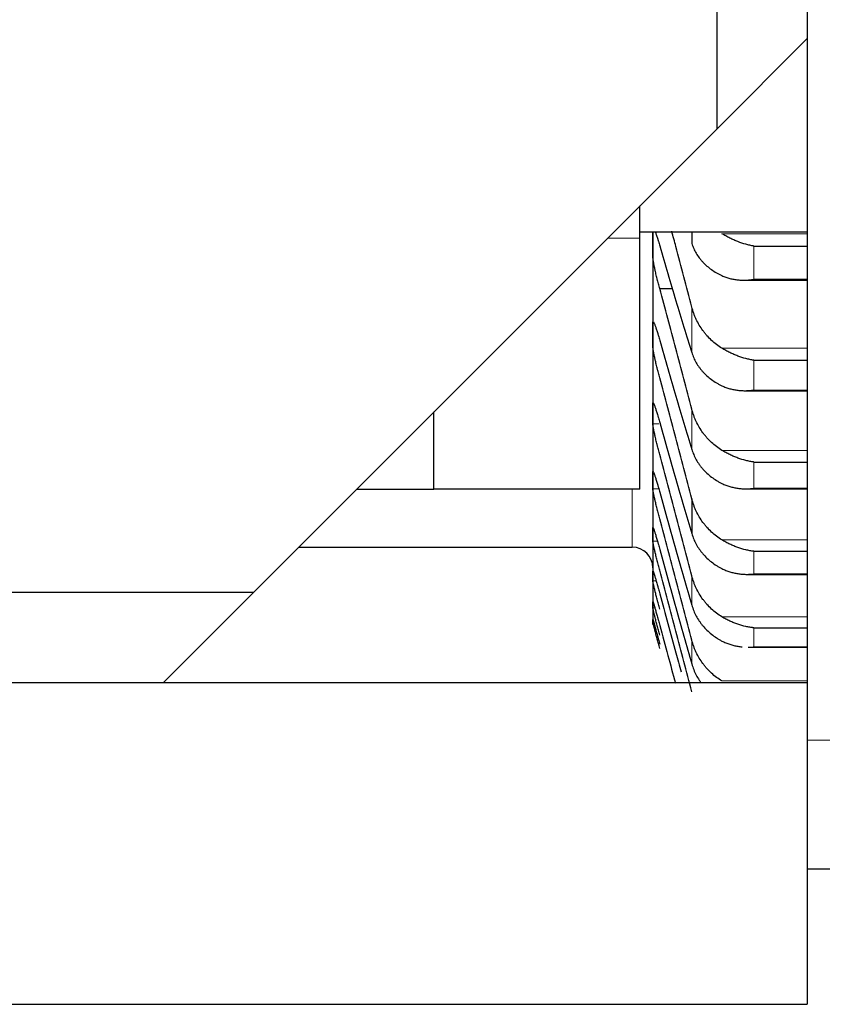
# Model space of a CAD drawing. Header units: inches. Extents: x 0 to 20790, y -12 to 14700.
# Tile 305 of 359: x 13683 to 13745, y 9139 to 9216. Entities that reach past the tile are written whole.
import ezdxf

# ---------------------------------------------------------------- set-up
doc = ezdxf.new("R2010")
doc.units = ezdxf.units.IN
doc.layers.add('1', color=7, linetype='Continuous', true_color=0xffffff)
doc.layers.add('254', color=7, linetype='Continuous', true_color=0xffffff)
doc.styles.add('latin_extended', font='simplex.shx')
doc.dimstyles.get("Standard").update_dxf_attribs({"dimtxt": 0.18, "dimasz": 0.18, "dimexe": 0.18, "dimexo": 0.0625, "dimgap": 0.09, "dimtad": 0, "dimtih": 1, "dimtoh": 1, "dimdec": 4, "dimzin": 0, "dimdsep": 46, "dimtxsty": 'Standard', "dimcen": 0.09, "dimadec": 0, "dimazin": 0, "dimtfac": 1, "dimtdec": 4, "dimtofl": 0, "dimtmove": 0, "dimatfit": 3, "dimfxl": 1, "dimtolj": 1, "dimtzin": 0, "dimarcsym": 0})

# ---------------------------------------------------------------- blocks, each defined once
blk = doc.blocks.new('_U0')
at = {"layer": '254', "color": 3, "linetype": 'Continuous', "lineweight": 13, "transparency": 16777216}
for p, q in [((13783.74, 9754.958), (13783.74, 7971.958)), ((14033.74, 9504.958), (14033.74, 7971.958)), ((13783.74, 8006.958), (12805.734, 8006.958)), ((13661.24, 8006.958), (13538.74, 8006.958)), ((14033.74, 8006.958), (13783.74, 8006.958)), ((14156.24, 8006.958), (14278.74, 8006.958))]:
    blk.add_line(p, q, dxfattribs=at)
at = {"layer": '254', "color": 3, "transparency": 16777216}
for points in [[(13661.24, 7986.541), (13661.24, 8027.374), (13783.74, 8006.958)], [(14156.24, 8027.374), (14156.24, 7986.541), (14033.74, 8006.958)]]:
    blk.add_solid(points, dxfattribs=at)
at = {"layer": 'Defpoints', "color": 0, "transparency": 16777216}
for p in [(13783.74, 9789.958), (14033.74, 9539.958), (13783.74, 8006.958)]:
    blk.add_point(p, dxfattribs=at)
at = {"layer": '254', "color": 2, "lineweight": 13, "transparency": 16777216, "insert": (12866.984, 8190.708), "char_height": 122.5, "attachment_point": 1, "style": 'latin_extended'}
blk.add_mtext('\\A1;250', dxfattribs=at)
blk = doc.blocks.new('_U9')
at = {"layer": '254', "color": 3, "linetype": 'Continuous', "lineweight": 13, "transparency": 16777216}
for p, q in [((13783.74, 10241.58), (13783.74, 8251.958)), ((13623.74, 9754.958), (13623.74, 8251.958)), ((13623.74, 8286.958), (12556.24, 8286.958)), ((13501.24, 8286.958), (13378.74, 8286.958)), ((13783.74, 8286.958), (13623.74, 8286.958)), ((13906.24, 8286.958), (14028.74, 8286.958))]:
    blk.add_line(p, q, dxfattribs=at)
at = {"layer": '254', "color": 3, "transparency": 16777216}
for points in [[(13501.24, 8266.541), (13501.24, 8307.374), (13623.74, 8286.958)], [(13906.24, 8307.374), (13906.24, 8266.541), (13783.74, 8286.958)]]:
    blk.add_solid(points, dxfattribs=at)
at = {"layer": 'Defpoints', "color": 0, "transparency": 16777216}
for p in [(13783.74, 10276.58), (13623.74, 9789.958), (13623.74, 8286.958)]:
    blk.add_point(p, dxfattribs=at)
at = {"layer": '254', "color": 2, "lineweight": 13, "transparency": 16777216, "insert": (12617.49, 8674.874), "char_height": 122.5, "attachment_point": 1, "style": 'latin_extended'}
blk.add_mtext('\\A1;\\C2;Flywheel\\P\\C2;90-240', dxfattribs=at)

msp = doc.modelspace()

# ---------------------------------------------------------------- linework, layer by layer
at = {"layer": '1', "color": 2, "linetype": 'Continuous', "lineweight": 25}
for p, q in [((13743.74, 9374.958), (13743.74, 9159.958)), ((13736.74, 9207.458), (13736.74, 9374.458)), ((13743.74, 9214.458), (13736.74, 9207.458)), ((13700.74, 9171.458), (13736.74, 9207.458)), ((13730.74, 9198.958), (13730.74, 9201.459)), ((13730.74, 9199.458), (13743.741, 9199.458)), ((13731.74, 9199.458), (13731.74, 9198.588)), ((13734.766, 9199.458), (13734.766, 9198.544)), ((13730.74, 9179.458), (13730.74, 9198.958)), ((13731.74, 9198.588), (13731.74, 9191.479)), ((13739.596, 9198.339), (13743.74, 9198.339)), ((13738.797, 9195.696), (13743.74, 9195.696)), ((13732.277, 9195.041), (13733.274, 9195.041)), ((13731.74, 9191.479), (13731.74, 9185.327)), ((13739.596, 9189.474), (13743.74, 9189.474)), ((13738.886, 9187.112), (13743.74, 9187.112)), ((13714.74, 9179.458), (13714.74, 9185.458)), ((13714.74, 9179.458), (13714.74, 9185.458)), ((13731.74, 9185.327), (13731.74, 9180.144)), ((13739.596, 9181.57), (13743.74, 9181.57)), ((13731.74, 9180.144), (13731.74, 9175.938)), ((13708.74, 9179.458), (13714.74, 9179.458)), ((13730.74, 9179.458), (13714.74, 9179.458)), ((13738.974, 9179.492), (13743.74, 9179.492)), ((13734.766, 9178.713), (13734.766, 9176.012)), ((13731.74, 9175.938), (13731.74, 9172.715)), ((13704.239, 9174.958), (13730.14, 9174.958)), ((13739.596, 9174.641), (13743.74, 9174.641)), ((13731.74, 9172.715), (13731.74, 9170.48)), ((13739.063, 9172.848), (13743.74, 9172.848)), ((13483.74, 9171.458), (13700.74, 9171.458)), ((13700.74, 9171.458), (13693.74, 9164.458)), ((13731.74, 9170.48), (13731.74, 9169.238)), ((13731.74, 9168.958), (13731.74, 9169.238)), ((13739.596, 9168.697), (13743.74, 9168.697)), ((13739.151, 9167.19), (13743.74, 9167.19)), ((13473.74, 9164.458), (13743.74, 9164.458)), ((13743.74, 9164.458), (13743.74, 9139.458)), ((13768.74, 9149.958), (13743.74, 9149.958)), ((13473.74, 9139.458), (13743.74, 9139.458))]:
    msp.add_line(p, q, dxfattribs=at)
at = {"layer": '1', "color": 110, "linetype": 'Continuous', "lineweight": 13}
for p, q in [((13737.108, 9199.302), (13743.74, 9199.302)), ((13730.74, 9198.958), (13728.24, 9198.958)), ((13739.596, 9198.339), (13739.596, 9195.761)), ((13739.596, 9195.761), (13743.74, 9195.761)), ((13734.766, 9193.606), (13734.766, 9190.069)), ((13737.108, 9190.41), (13743.74, 9190.41)), ((13739.596, 9189.474), (13739.596, 9187.164)), ((13739.596, 9187.164), (13743.74, 9187.164)), ((13731.742, 9186.111), (13731.787, 9186.111)), ((13734.766, 9185.676), (13734.766, 9182.554)), ((13731.742, 9184.544), (13732.197, 9184.544)), ((13737.108, 9182.479), (13743.74, 9182.479)), ((13739.596, 9181.57), (13739.596, 9179.532)), ((13731.742, 9180.794), (13731.77, 9180.794)), ((13730.14, 9174.958), (13730.14, 9179.502)), ((13731.742, 9179.495), (13732.202, 9179.495)), ((13739.596, 9179.532), (13743.74, 9179.532)), ((13731.742, 9176.452), (13731.765, 9176.452)), ((13731.742, 9175.424), (13732.1, 9175.424)), ((13737.108, 9175.521), (13743.74, 9175.521)), ((13739.596, 9174.641), (13739.596, 9172.877)), ((13731.742, 9172.337), (13731.999, 9172.337)), ((13734.766, 9172.73), (13734.766, 9170.454)), ((13739.596, 9172.877), (13743.74, 9172.877)), ((13731.742, 9170.24), (13731.9, 9170.24)), ((13737.108, 9169.546), (13743.74, 9169.546)), ((13739.596, 9168.697), (13739.596, 9167.211)), ((13734.766, 9167.734), (13734.766, 9165.887)), ((13739.596, 9167.211), (13743.74, 9167.211)), ((13737.108, 9164.566), (13743.74, 9164.566)), ((13768.74, 9159.958), (13743.74, 9159.958))]:
    msp.add_line(p, q, dxfattribs=at)
at = {"layer": '1', "color": 2, "linetype": 'Continuous', "lineweight": 25}
msp.add_arc((13730.14, 9173.358), 1.6, 0, 90, dxfattribs=at)
for points in [[(13731.74, 9198.588), (13731.74, 9198.878), (13731.74, 9199.168), (13731.742, 9199.458)], [(13731.742, 9197.54), (13731.741, 9197.889), (13731.74, 9198.239), (13731.74, 9198.588)], [(13732.277, 9198.36), (13732.488, 9197.631), (13732.908, 9196.194), (13733.533, 9194.093), (13734.153, 9192.048), (13734.562, 9190.722), (13734.766, 9190.069)], [(13734.766, 9185.676), (13734.562, 9186.467), (13734.153, 9188.044), (13733.533, 9190.393), (13732.908, 9192.727), (13732.488, 9194.271), (13732.277, 9195.041)], [(13731.74, 9191.479), (13731.74, 9191.784), (13731.741, 9192.09), (13731.742, 9192.396)], [(13731.742, 9190.562), (13731.741, 9190.867), (13731.74, 9191.173), (13731.74, 9191.479)], [(13732.277, 9191.019), (13732.488, 9190.279), (13732.908, 9188.817), (13733.533, 9186.675), (13734.153, 9184.584), (13734.562, 9183.225), (13734.766, 9182.554)], [(13734.766, 9178.713), (13734.562, 9179.504), (13734.153, 9181.083), (13733.533, 9183.44), (13732.908, 9185.785), (13732.488, 9187.341), (13732.277, 9188.117)], [(13731.74, 9185.327), (13731.74, 9185.589), (13731.741, 9185.85), (13731.742, 9186.111)], [(13731.742, 9184.544), (13731.741, 9184.805), (13731.74, 9185.066), (13731.74, 9185.327)], [(13732.277, 9184.637), (13732.488, 9183.887), (13732.908, 9182.402), (13733.533, 9180.222), (13734.153, 9178.09), (13734.562, 9176.699), (13734.766, 9176.012)], [(13734.766, 9172.73), (13734.562, 9173.519), (13734.153, 9175.097), (13733.533, 9177.457), (13732.908, 9179.811), (13732.488, 9181.376), (13732.277, 9182.157)], [(13731.74, 9180.144), (13731.74, 9180.361), (13731.741, 9180.577), (13731.742, 9180.794)], [(13731.742, 9179.495), (13731.741, 9179.712), (13731.74, 9179.928), (13731.74, 9180.144)], [(13732.277, 9179.225), (13732.488, 9178.465), (13732.908, 9176.961), (13733.533, 9174.746), (13734.153, 9172.575), (13734.562, 9171.156), (13734.766, 9170.454)], [(13734.766, 9167.734), (13734.562, 9168.522), (13734.153, 9170.096), (13733.533, 9172.456), (13732.908, 9174.814), (13732.488, 9176.385), (13732.277, 9177.17)], [(13731.74, 9175.938), (13731.74, 9176.109), (13731.741, 9176.281), (13731.742, 9176.452)], [(13731.742, 9175.424), (13731.741, 9175.595), (13731.74, 9175.767), (13731.74, 9175.938)], [(13732.277, 9174.791), (13732.488, 9174.023), (13732.908, 9172.501), (13733.533, 9170.256), (13734.153, 9168.049), (13734.562, 9166.604), (13734.766, 9165.887)], [(13731.74, 9172.715), (13731.74, 9172.841), (13731.741, 9172.967), (13731.742, 9173.092)], [(13734.766, 9163.735), (13734.562, 9164.519), (13734.153, 9166.088), (13733.533, 9168.443), (13732.908, 9170.802), (13732.488, 9172.377), (13732.277, 9173.165)], [(13731.742, 9172.337), (13731.741, 9172.463), (13731.74, 9172.589), (13731.74, 9172.715)], [(13731.74, 9170.48), (13731.74, 9170.56), (13731.741, 9170.64), (13731.742, 9170.721)], [(13731.742, 9170.24), (13731.741, 9170.32), (13731.74, 9170.4), (13731.74, 9170.48)], [(13731.74, 9169.238), (13731.74, 9169.272), (13731.741, 9169.306), (13731.742, 9169.341)], [(13731.742, 9169.134), (13731.741, 9169.169), (13731.74, 9169.203), (13731.74, 9169.238)]]:
    msp.add_open_spline(points, degree=3, dxfattribs=at)
for points, knots in [([(13731.914, 9199.481), (13731.923, 9199.458), (13731.933, 9199.435), (13731.956, 9199.375), (13731.97, 9199.337), (13732.014, 9199.215), (13732.044, 9199.125), (13732.092, 9198.979), (13732.108, 9198.928), (13732.133, 9198.849), (13732.141, 9198.822), (13732.158, 9198.767), (13732.166, 9198.74), (13732.209, 9198.6), (13732.243, 9198.482), (13732.277, 9198.36)], [0, 0, 0, 0, 0.091823, 0.091823, 0.221563, 0.221563, 0.481042, 0.481042, 0.610781, 0.610781, 0.675651, 0.675651, 0.740521, 0.740521, 1, 1, 1, 1]), ([(13734.766, 9193.606), (13734.562, 9194.396), (13734.153, 9195.969), (13733.633, 9197.93), (13733.318, 9199.103), (13733.211, 9199.502)], [0, 0, 0, 0, 0.397456, 0.794913, 1, 1, 1, 1]), ([(13739.596, 9198.339), (13739.592, 9198.339), (13739.589, 9198.34), (13739.583, 9198.341), (13739.579, 9198.342), (13739.569, 9198.343), (13739.549, 9198.347), (13739.503, 9198.355), (13739.41, 9198.372), (13739.226, 9198.411), (13739.068, 9198.45), (13738.754, 9198.538), (13738.547, 9198.607), (13738.235, 9198.728), (13738.132, 9198.771), (13737.976, 9198.84), (13737.925, 9198.864), (13737.821, 9198.913), (13737.769, 9198.938), (13737.614, 9199.016), (13737.512, 9199.07), (13737.309, 9199.182), (13737.208, 9199.241), (13737.108, 9199.302)], [0, 0, 0, 0, 0.003906, 0.003906, 0.007813, 0.007813, 0.015625, 0.03125, 0.0625, 0.125, 0.25, 0.25, 0.5, 0.5, 0.625, 0.625, 0.6875, 0.6875, 0.75, 0.75, 0.875, 0.875, 1, 1, 1, 1]), ([(13734.766, 9198.544), (13734.809, 9198.411), (13734.859, 9198.282), (13734.973, 9198.029), (13735.102, 9197.782), (13735.26, 9197.547), (13735.389, 9197.376), (13735.434, 9197.319), (13735.505, 9197.236), (13735.529, 9197.208), (13735.577, 9197.153), (13735.602, 9197.126), (13735.726, 9196.993), (13735.938, 9196.789), (13736.173, 9196.603), (13736.42, 9196.427), (13736.55, 9196.344), (13736.719, 9196.245), (13736.754, 9196.226), (13736.823, 9196.188), (13736.928, 9196.132), (13737.035, 9196.079), (13737.108, 9196.045)], [0, 0, 0, 0, 0.125, 0.125, 0.25, 0.375, 0.375, 0.4375, 0.4375, 0.46875, 0.46875, 0.5, 0.5, 0.625, 0.75, 0.75, 0.875, 0.875, 0.90625, 0.90625, 0.9375, 1, 1, 1, 1]), ([(13732.277, 9195.041), (13732.243, 9195.164), (13732.209, 9195.289), (13732.159, 9195.479), (13732.142, 9195.543), (13732.117, 9195.64), (13732.109, 9195.672), (13732.093, 9195.736), (13732.084, 9195.769), (13732.044, 9195.929), (13732.014, 9196.056), (13731.971, 9196.241), (13731.957, 9196.303), (13731.936, 9196.394), (13731.929, 9196.424), (13731.916, 9196.484), (13731.91, 9196.513), (13731.879, 9196.658), (13731.856, 9196.767), (13731.832, 9196.896), (13731.827, 9196.921), (13731.817, 9196.971), (13731.813, 9196.995), (13731.8, 9197.067), (13731.792, 9197.112), (13731.772, 9197.24), (13731.761, 9197.315), (13731.752, 9197.397), (13731.75, 9197.412), (13731.748, 9197.442), (13731.746, 9197.456), (13731.744, 9197.496), (13731.743, 9197.519), (13731.742, 9197.54)], [0, 0, 0, 0, 0.125, 0.125, 0.1875, 0.1875, 0.21875, 0.21875, 0.25, 0.25, 0.375, 0.375, 0.4375, 0.4375, 0.46875, 0.46875, 0.5, 0.5, 0.625, 0.625, 0.65625, 0.65625, 0.6875, 0.6875, 0.75, 0.75, 0.875, 0.875, 0.90625, 0.90625, 0.9375, 0.9375, 1, 1, 1, 1]), ([(13737.108, 9196.045), (13737.208, 9195.999), (13737.308, 9195.958), (13737.51, 9195.887), (13737.611, 9195.856), (13737.815, 9195.802), (13737.917, 9195.78), (13738.124, 9195.743), (13738.228, 9195.729), (13738.438, 9195.708), (13738.543, 9195.701), (13738.752, 9195.694), (13738.857, 9195.695), (13739.068, 9195.702), (13739.173, 9195.71), (13739.331, 9195.725), (13739.41, 9195.734), (13739.503, 9195.747), (13739.549, 9195.754), (13739.569, 9195.757), (13739.583, 9195.759), (13739.589, 9195.76), (13739.596, 9195.761)], [0, 0, 0, 0, 0.125, 0.125, 0.25, 0.25, 0.375, 0.375, 0.5, 0.5, 0.625, 0.625, 0.75, 0.75, 0.875, 0.875, 0.9375, 0.96875, 0.984375, 0.992188, 0.992188, 1, 1, 1, 1]), ([(13737.108, 9190.41), (13736.963, 9190.499), (13736.823, 9190.595), (13736.554, 9190.798), (13736.296, 9191.015), (13736.06, 9191.256), (13735.919, 9191.414), (13735.891, 9191.447), (13735.836, 9191.511), (13735.809, 9191.544), (13735.729, 9191.644), (13735.677, 9191.711), (13735.528, 9191.917), (13735.435, 9192.058), (13735.263, 9192.347), (13735.184, 9192.496), (13735.076, 9192.725), (13735.042, 9192.802), (13734.993, 9192.92), (13734.977, 9192.959), (13734.946, 9193.038), (13734.931, 9193.078), (13734.859, 9193.279), (13734.809, 9193.441), (13734.766, 9193.606)], [0, 0, 0, 0, 0.125, 0.125, 0.25, 0.375, 0.375, 0.40625, 0.40625, 0.4375, 0.4375, 0.5, 0.5, 0.625, 0.625, 0.75, 0.75, 0.8125, 0.8125, 0.84375, 0.84375, 0.875, 0.875, 1, 1, 1, 1]), ([(13731.742, 9192.396), (13731.743, 9192.414), (13731.745, 9192.443), (13731.753, 9192.467), (13731.762, 9192.469), (13731.77, 9192.467), (13731.772, 9192.465), (13731.779, 9192.46), (13731.782, 9192.457), (13731.799, 9192.436), (13731.816, 9192.407), (13731.841, 9192.355), (13731.846, 9192.343), (13731.854, 9192.325), (13731.857, 9192.319), (13731.862, 9192.307), (13731.876, 9192.274), (13731.903, 9192.208), (13731.929, 9192.138), (13731.956, 9192.063), (13731.97, 9192.023), (13732.014, 9191.895), (13732.044, 9191.802), (13732.092, 9191.651), (13732.108, 9191.599), (13732.133, 9191.517), (13732.141, 9191.49), (13732.158, 9191.434), (13732.166, 9191.405), (13732.209, 9191.262), (13732.243, 9191.143), (13732.277, 9191.019)], [0, 0, 0, 0, 0.0625, 0.125, 0.1875, 0.1875, 0.21875, 0.21875, 0.25, 0.25, 0.375, 0.375, 0.40625, 0.40625, 0.421875, 0.421875, 0.4375, 0.5, 0.5625, 0.5625, 0.625, 0.625, 0.75, 0.75, 0.8125, 0.8125, 0.84375, 0.84375, 0.875, 0.875, 1, 1, 1, 1]), ([(13732.277, 9188.117), (13732.243, 9188.242), (13732.209, 9188.368), (13732.159, 9188.559), (13732.142, 9188.622), (13732.117, 9188.719), (13732.109, 9188.751), (13732.093, 9188.815), (13732.084, 9188.848), (13732.044, 9189.008), (13732.014, 9189.133), (13731.971, 9189.316), (13731.957, 9189.377), (13731.936, 9189.466), (13731.929, 9189.496), (13731.916, 9189.555), (13731.91, 9189.583), (13731.879, 9189.725), (13731.856, 9189.832), (13731.832, 9189.956), (13731.827, 9189.98), (13731.817, 9190.028), (13731.813, 9190.052), (13731.8, 9190.121), (13731.792, 9190.164), (13731.772, 9190.286), (13731.761, 9190.357), (13731.752, 9190.432), (13731.75, 9190.447), (13731.748, 9190.474), (13731.746, 9190.487), (13731.744, 9190.523), (13731.743, 9190.544), (13731.742, 9190.562)], [0, 0, 0, 0, 0.125, 0.125, 0.1875, 0.1875, 0.21875, 0.21875, 0.25, 0.25, 0.375, 0.375, 0.4375, 0.4375, 0.46875, 0.46875, 0.5, 0.5, 0.625, 0.625, 0.65625, 0.65625, 0.6875, 0.6875, 0.75, 0.75, 0.875, 0.875, 0.90625, 0.90625, 0.9375, 0.9375, 1, 1, 1, 1]), ([(13734.766, 9190.069), (13734.809, 9189.932), (13734.859, 9189.799), (13734.973, 9189.539), (13735.102, 9189.284), (13735.26, 9189.042), (13735.389, 9188.866), (13735.434, 9188.807), (13735.505, 9188.721), (13735.529, 9188.693), (13735.577, 9188.636), (13735.602, 9188.609), (13735.726, 9188.471), (13735.938, 9188.26), (13736.173, 9188.069), (13736.42, 9187.887), (13736.55, 9187.801), (13736.719, 9187.699), (13736.754, 9187.679), (13736.823, 9187.64), (13736.928, 9187.582), (13737.035, 9187.527), (13737.108, 9187.492)], [0, 0, 0, 0, 0.125, 0.125, 0.25, 0.375, 0.375, 0.4375, 0.4375, 0.46875, 0.46875, 0.5, 0.5, 0.625, 0.75, 0.75, 0.875, 0.875, 0.90625, 0.90625, 0.9375, 1, 1, 1, 1]), ([(13739.596, 9189.474), (13739.592, 9189.474), (13739.589, 9189.475), (13739.583, 9189.476), (13739.579, 9189.476), (13739.569, 9189.478), (13739.549, 9189.481), (13739.503, 9189.488), (13739.41, 9189.504), (13739.331, 9189.519), (13739.173, 9189.552), (13739.068, 9189.576), (13738.754, 9189.659), (13738.547, 9189.726), (13738.235, 9189.844), (13738.132, 9189.886), (13737.976, 9189.953), (13737.925, 9189.977), (13737.821, 9190.025), (13737.769, 9190.05), (13737.614, 9190.126), (13737.512, 9190.179), (13737.309, 9190.291), (13737.208, 9190.349), (13737.108, 9190.41)], [0, 0, 0, 0, 0.003906, 0.003906, 0.007813, 0.007813, 0.015625, 0.03125, 0.0625, 0.125, 0.125, 0.25, 0.25, 0.5, 0.5, 0.625, 0.625, 0.6875, 0.6875, 0.75, 0.75, 0.875, 0.875, 1, 1, 1, 1]), ([(13737.108, 9187.492), (13737.208, 9187.445), (13737.308, 9187.402), (13737.51, 9187.327), (13737.611, 9187.295), (13737.815, 9187.237), (13737.917, 9187.213), (13738.124, 9187.173), (13738.228, 9187.156), (13738.438, 9187.131), (13738.543, 9187.122), (13738.752, 9187.112), (13738.857, 9187.111), (13739.068, 9187.114), (13739.173, 9187.12), (13739.331, 9187.133), (13739.41, 9187.14), (13739.503, 9187.151), (13739.549, 9187.157), (13739.569, 9187.16), (13739.583, 9187.162), (13739.589, 9187.163), (13739.596, 9187.164)], [0, 0, 0, 0, 0.125, 0.125, 0.25, 0.25, 0.375, 0.375, 0.5, 0.5, 0.625, 0.625, 0.75, 0.75, 0.875, 0.875, 0.9375, 0.96875, 0.984375, 0.992187, 0.992187, 1, 1, 1, 1]), ([(13731.742, 9186.111), (13731.743, 9186.127), (13731.745, 9186.15), (13731.753, 9186.166), (13731.762, 9186.164), (13731.77, 9186.157), (13731.772, 9186.154), (13731.779, 9186.147), (13731.782, 9186.142), (13731.799, 9186.115), (13731.816, 9186.08), (13731.841, 9186.022), (13731.846, 9186.01), (13731.854, 9185.99), (13731.857, 9185.983), (13731.862, 9185.969), (13731.876, 9185.934), (13731.903, 9185.862), (13731.929, 9185.788), (13731.956, 9185.709), (13731.97, 9185.667), (13732.014, 9185.534), (13732.044, 9185.437), (13732.092, 9185.281), (13732.108, 9185.227), (13732.133, 9185.144), (13732.141, 9185.116), (13732.158, 9185.059), (13732.166, 9185.03), (13732.209, 9184.884), (13732.243, 9184.763), (13732.277, 9184.637)], [0, 0, 0, 0, 0.0625, 0.125, 0.1875, 0.1875, 0.21875, 0.21875, 0.25, 0.25, 0.375, 0.375, 0.40625, 0.40625, 0.421875, 0.421875, 0.4375, 0.5, 0.5625, 0.5625, 0.625, 0.625, 0.75, 0.75, 0.8125, 0.8125, 0.84375, 0.84375, 0.875, 0.875, 1, 1, 1, 1]), ([(13737.108, 9182.479), (13736.963, 9182.568), (13736.823, 9182.663), (13736.554, 9182.867), (13736.296, 9183.083), (13736.06, 9183.324), (13735.919, 9183.483), (13735.891, 9183.515), (13735.836, 9183.58), (13735.809, 9183.613), (13735.729, 9183.712), (13735.677, 9183.78), (13735.528, 9183.985), (13735.435, 9184.126), (13735.263, 9184.416), (13735.184, 9184.564), (13735.076, 9184.794), (13735.042, 9184.871), (13734.993, 9184.989), (13734.977, 9185.028), (13734.946, 9185.107), (13734.931, 9185.147), (13734.859, 9185.348), (13734.809, 9185.511), (13734.766, 9185.676)], [0, 0, 0, 0, 0.125, 0.125, 0.25, 0.375, 0.375, 0.40625, 0.40625, 0.4375, 0.4375, 0.5, 0.5, 0.625, 0.625, 0.75, 0.75, 0.8125, 0.8125, 0.84375, 0.84375, 0.875, 0.875, 1, 1, 1, 1]), ([(13732.277, 9182.157), (13732.243, 9182.283), (13732.209, 9182.41), (13732.159, 9182.601), (13732.142, 9182.665), (13732.117, 9182.761), (13732.109, 9182.793), (13732.093, 9182.857), (13732.084, 9182.889), (13732.044, 9183.048), (13732.014, 9183.172), (13731.971, 9183.353), (13731.957, 9183.413), (13731.936, 9183.501), (13731.929, 9183.53), (13731.916, 9183.587), (13731.91, 9183.615), (13731.879, 9183.754), (13731.856, 9183.857), (13731.832, 9183.977), (13731.827, 9184.001), (13731.817, 9184.047), (13731.813, 9184.07), (13731.8, 9184.135), (13731.792, 9184.177), (13731.772, 9184.292), (13731.761, 9184.359), (13731.752, 9184.428), (13731.75, 9184.441), (13731.748, 9184.466), (13731.746, 9184.478), (13731.744, 9184.51), (13731.743, 9184.528), (13731.742, 9184.544)], [0, 0, 0, 0, 0.125, 0.125, 0.1875, 0.1875, 0.21875, 0.21875, 0.25, 0.25, 0.375, 0.375, 0.4375, 0.4375, 0.46875, 0.46875, 0.5, 0.5, 0.625, 0.625, 0.65625, 0.65625, 0.6875, 0.6875, 0.75, 0.75, 0.875, 0.875, 0.90625, 0.90625, 0.9375, 0.9375, 1, 1, 1, 1]), ([(13734.766, 9182.554), (13734.809, 9182.414), (13734.859, 9182.277), (13734.973, 9182.01), (13735.102, 9181.749), (13735.26, 9181.5), (13735.389, 9181.318), (13735.434, 9181.258), (13735.505, 9181.17), (13735.529, 9181.14), (13735.577, 9181.082), (13735.602, 9181.054), (13735.726, 9180.912), (13735.938, 9180.695), (13736.173, 9180.498), (13736.42, 9180.311), (13736.55, 9180.222), (13736.719, 9180.117), (13736.754, 9180.096), (13736.823, 9180.056), (13736.928, 9179.996), (13737.035, 9179.94), (13737.108, 9179.904)], [0, 0, 0, 0, 0.125, 0.125, 0.25, 0.375, 0.375, 0.4375, 0.4375, 0.46875, 0.46875, 0.5, 0.5, 0.625, 0.75, 0.75, 0.875, 0.875, 0.90625, 0.90625, 0.9375, 1, 1, 1, 1]), ([(13739.596, 9181.57), (13739.592, 9181.571), (13739.589, 9181.571), (13739.583, 9181.572), (13739.579, 9181.572), (13739.569, 9181.574), (13739.549, 9181.576), (13739.503, 9181.583), (13739.41, 9181.597), (13739.331, 9181.611), (13739.173, 9181.641), (13739.068, 9181.664), (13738.754, 9181.743), (13738.547, 9181.807), (13738.235, 9181.92), (13738.132, 9181.961), (13737.976, 9182.027), (13737.925, 9182.05), (13737.821, 9182.097), (13737.769, 9182.122), (13737.614, 9182.197), (13737.512, 9182.249), (13737.309, 9182.36), (13737.208, 9182.418), (13737.108, 9182.479)], [0, 0, 0, 0, 0.003906, 0.003906, 0.007812, 0.007812, 0.015625, 0.03125, 0.0625, 0.125, 0.125, 0.25, 0.25, 0.5, 0.5, 0.625, 0.625, 0.6875, 0.6875, 0.75, 0.75, 0.875, 0.875, 1, 1, 1, 1]), ([(13731.742, 9180.794), (13731.743, 9180.806), (13731.745, 9180.825), (13731.753, 9180.833), (13731.762, 9180.825), (13731.77, 9180.815), (13731.772, 9180.81), (13731.779, 9180.8), (13731.782, 9180.794), (13731.799, 9180.76), (13731.816, 9180.721), (13731.841, 9180.657), (13731.846, 9180.643), (13731.854, 9180.622), (13731.857, 9180.614), (13731.862, 9180.599), (13731.876, 9180.561), (13731.903, 9180.484), (13731.929, 9180.406), (13731.956, 9180.323), (13731.97, 9180.279), (13732.014, 9180.14), (13732.044, 9180.04), (13732.092, 9179.88), (13732.108, 9179.824), (13732.133, 9179.739), (13732.141, 9179.71), (13732.158, 9179.652), (13732.166, 9179.623), (13732.209, 9179.474), (13732.243, 9179.351), (13732.277, 9179.225)], [0, 0, 0, 0, 0.0625, 0.125, 0.1875, 0.1875, 0.21875, 0.21875, 0.25, 0.25, 0.375, 0.375, 0.40625, 0.40625, 0.421875, 0.421875, 0.4375, 0.5, 0.5625, 0.5625, 0.625, 0.625, 0.75, 0.75, 0.8125, 0.8125, 0.84375, 0.84375, 0.875, 0.875, 1, 1, 1, 1]), ([(13737.108, 9179.904), (13737.208, 9179.855), (13737.308, 9179.811), (13737.51, 9179.733), (13737.611, 9179.698), (13737.815, 9179.638), (13737.917, 9179.612), (13738.124, 9179.567), (13738.228, 9179.549), (13738.438, 9179.52), (13738.543, 9179.509), (13738.752, 9179.495), (13738.857, 9179.492), (13739.068, 9179.492), (13739.173, 9179.495), (13739.331, 9179.505), (13739.41, 9179.511), (13739.503, 9179.521), (13739.549, 9179.526), (13739.569, 9179.529), (13739.583, 9179.53), (13739.589, 9179.531), (13739.596, 9179.532)], [0, 0, 0, 0, 0.125, 0.125, 0.25, 0.25, 0.375, 0.375, 0.5, 0.5, 0.625, 0.625, 0.75, 0.75, 0.875, 0.875, 0.9375, 0.96875, 0.984375, 0.992188, 0.992188, 1, 1, 1, 1]), ([(13732.277, 9177.17), (13732.243, 9177.297), (13732.209, 9177.425), (13732.159, 9177.616), (13732.142, 9177.679), (13732.117, 9177.775), (13732.109, 9177.807), (13732.093, 9177.871), (13732.084, 9177.903), (13732.044, 9178.061), (13732.014, 9178.183), (13731.971, 9178.362), (13731.957, 9178.42), (13731.936, 9178.506), (13731.929, 9178.535), (13731.916, 9178.591), (13731.91, 9178.618), (13731.879, 9178.753), (13731.856, 9178.853), (13731.832, 9178.969), (13731.827, 9178.991), (13731.817, 9179.036), (13731.813, 9179.057), (13731.8, 9179.12), (13731.792, 9179.159), (13731.772, 9179.268), (13731.761, 9179.33), (13731.752, 9179.393), (13731.75, 9179.405), (13731.748, 9179.428), (13731.746, 9179.438), (13731.744, 9179.467), (13731.743, 9179.482), (13731.742, 9179.495)], [0, 0, 0, 0, 0.125, 0.125, 0.1875, 0.1875, 0.21875, 0.21875, 0.25, 0.25, 0.375, 0.375, 0.4375, 0.4375, 0.46875, 0.46875, 0.5, 0.5, 0.625, 0.625, 0.65625, 0.65625, 0.6875, 0.6875, 0.75, 0.75, 0.875, 0.875, 0.90625, 0.90625, 0.9375, 0.9375, 1, 1, 1, 1]), ([(13737.108, 9175.521), (13736.963, 9175.609), (13736.823, 9175.705), (13736.554, 9175.908), (13736.296, 9176.123), (13736.06, 9176.364), (13735.919, 9176.522), (13735.891, 9176.554), (13735.836, 9176.619), (13735.809, 9176.652), (13735.729, 9176.751), (13735.677, 9176.819), (13735.528, 9177.024), (13735.435, 9177.164), (13735.263, 9177.454), (13735.184, 9177.602), (13735.076, 9177.831), (13735.042, 9177.909), (13734.993, 9178.026), (13734.977, 9178.066), (13734.946, 9178.145), (13734.931, 9178.185), (13734.859, 9178.385), (13734.809, 9178.548), (13734.766, 9178.713)], [0, 0, 0, 0, 0.125, 0.125, 0.25, 0.375, 0.375, 0.40625, 0.40625, 0.4375, 0.4375, 0.5, 0.5, 0.625, 0.625, 0.75, 0.75, 0.8125, 0.8125, 0.84375, 0.84375, 0.875, 0.875, 1, 1, 1, 1]), ([(13731.742, 9176.452), (13731.743, 9176.462), (13731.745, 9176.475), (13731.753, 9176.475), (13731.762, 9176.462), (13731.77, 9176.448), (13731.772, 9176.442), (13731.779, 9176.429), (13731.782, 9176.422), (13731.799, 9176.382), (13731.816, 9176.337), (13731.841, 9176.267), (13731.846, 9176.252), (13731.854, 9176.229), (13731.857, 9176.221), (13731.862, 9176.205), (13731.876, 9176.163), (13731.903, 9176.082), (13731.929, 9176), (13731.956, 9175.913), (13731.97, 9175.867), (13732.014, 9175.722), (13732.044, 9175.619), (13732.092, 9175.455), (13732.108, 9175.399), (13732.133, 9175.312), (13732.141, 9175.282), (13732.158, 9175.223), (13732.166, 9175.193), (13732.209, 9175.042), (13732.243, 9174.918), (13732.277, 9174.791)], [0, 0, 0, 0, 0.0625, 0.125, 0.1875, 0.1875, 0.21875, 0.21875, 0.25, 0.25, 0.375, 0.375, 0.40625, 0.40625, 0.421875, 0.421875, 0.4375, 0.5, 0.5625, 0.5625, 0.625, 0.625, 0.75, 0.75, 0.8125, 0.8125, 0.84375, 0.84375, 0.875, 0.875, 1, 1, 1, 1]), ([(13732.277, 9173.165), (13732.243, 9173.293), (13732.209, 9173.42), (13732.159, 9173.611), (13732.142, 9173.675), (13732.117, 9173.77), (13732.109, 9173.802), (13732.093, 9173.865), (13732.084, 9173.897), (13732.044, 9174.053), (13732.014, 9174.174), (13731.971, 9174.349), (13731.957, 9174.407), (13731.936, 9174.491), (13731.929, 9174.519), (13731.916, 9174.573), (13731.91, 9174.6), (13731.879, 9174.731), (13731.856, 9174.828), (13731.832, 9174.939), (13731.827, 9174.96), (13731.817, 9175.003), (13731.813, 9175.023), (13731.8, 9175.083), (13731.792, 9175.12), (13731.772, 9175.222), (13731.761, 9175.28), (13731.752, 9175.337), (13731.75, 9175.347), (13731.748, 9175.367), (13731.746, 9175.376), (13731.744, 9175.401), (13731.743, 9175.414), (13731.742, 9175.424)], [0, 0, 0, 0, 0.125, 0.125, 0.1875, 0.1875, 0.21875, 0.21875, 0.25, 0.25, 0.375, 0.375, 0.4375, 0.4375, 0.46875, 0.46875, 0.5, 0.5, 0.625, 0.625, 0.65625, 0.65625, 0.6875, 0.6875, 0.75, 0.75, 0.875, 0.875, 0.90625, 0.90625, 0.9375, 0.9375, 1, 1, 1, 1]), ([(13734.766, 9176.012), (13734.809, 9175.869), (13734.859, 9175.729), (13734.973, 9175.455), (13735.102, 9175.187), (13735.26, 9174.932), (13735.389, 9174.745), (13735.434, 9174.684), (13735.505, 9174.593), (13735.529, 9174.563), (13735.577, 9174.503), (13735.602, 9174.474), (13735.726, 9174.329), (13735.938, 9174.106), (13736.173, 9173.904), (13736.42, 9173.711), (13736.55, 9173.62), (13736.719, 9173.512), (13736.754, 9173.491), (13736.823, 9173.449), (13736.928, 9173.388), (13737.035, 9173.33), (13737.108, 9173.293)], [0, 0, 0, 0, 0.125, 0.125, 0.25, 0.375, 0.375, 0.4375, 0.4375, 0.46875, 0.46875, 0.5, 0.5, 0.625, 0.75, 0.75, 0.875, 0.875, 0.90625, 0.90625, 0.9375, 1, 1, 1, 1]), ([(13739.596, 9174.641), (13739.592, 9174.641), (13739.589, 9174.642), (13739.583, 9174.642), (13739.579, 9174.643), (13739.569, 9174.644), (13739.549, 9174.646), (13739.503, 9174.652), (13739.41, 9174.665), (13739.331, 9174.677), (13739.173, 9174.705), (13739.068, 9174.726), (13738.754, 9174.8), (13738.547, 9174.861), (13738.235, 9174.971), (13738.132, 9175.01), (13737.976, 9175.075), (13737.925, 9175.097), (13737.821, 9175.143), (13737.769, 9175.167), (13737.614, 9175.241), (13737.512, 9175.293), (13737.309, 9175.403), (13737.208, 9175.46), (13737.108, 9175.521)], [0, 0, 0, 0, 0.003906, 0.003906, 0.007812, 0.007812, 0.015625, 0.03125, 0.0625, 0.125, 0.125, 0.25, 0.25, 0.5, 0.5, 0.625, 0.625, 0.6875, 0.6875, 0.75, 0.75, 0.875, 0.875, 1, 1, 1, 1]), ([(13731.742, 9173.092), (13731.743, 9173.1), (13731.745, 9173.108), (13731.753, 9173.1), (13731.762, 9173.082), (13731.77, 9173.063), (13731.772, 9173.056), (13731.779, 9173.041), (13731.782, 9173.032), (13731.799, 9172.986), (13731.816, 9172.936), (13731.841, 9172.86), (13731.846, 9172.844), (13731.854, 9172.819), (13731.857, 9172.811), (13731.862, 9172.793), (13731.876, 9172.749), (13731.903, 9172.663), (13731.929, 9172.577), (13731.956, 9172.486), (13731.97, 9172.439), (13732.014, 9172.289), (13732.044, 9172.183), (13732.092, 9172.015), (13732.108, 9171.957), (13732.133, 9171.869), (13732.141, 9171.839), (13732.158, 9171.778), (13732.166, 9171.748), (13732.209, 9171.595), (13732.243, 9171.47), (13732.277, 9171.341)], [0, 0, 0, 0, 0.0625, 0.125, 0.1875, 0.1875, 0.21875, 0.21875, 0.25, 0.25, 0.375, 0.375, 0.40625, 0.40625, 0.421875, 0.421875, 0.4375, 0.5, 0.5625, 0.5625, 0.625, 0.625, 0.75, 0.75, 0.8125, 0.8125, 0.84375, 0.84375, 0.875, 0.875, 1, 1, 1, 1]), ([(13737.108, 9173.293), (13737.208, 9173.242), (13737.308, 9173.197), (13737.51, 9173.116), (13737.611, 9173.079), (13737.815, 9173.015), (13737.917, 9172.987), (13738.124, 9172.939), (13738.228, 9172.919), (13738.438, 9172.886), (13738.543, 9172.874), (13738.752, 9172.856), (13738.857, 9172.85), (13739.068, 9172.846), (13739.173, 9172.848), (13739.331, 9172.855), (13739.41, 9172.86), (13739.503, 9172.868), (13739.549, 9172.873), (13739.569, 9172.875), (13739.583, 9172.876), (13739.589, 9172.877), (13739.596, 9172.877)], [0, 0, 0, 0, 0.125, 0.125, 0.25, 0.25, 0.375, 0.375, 0.5, 0.5, 0.625, 0.625, 0.75, 0.75, 0.875, 0.875, 0.9375, 0.96875, 0.984375, 0.992188, 0.992188, 1, 1, 1, 1]), ([(13732.277, 9170.147), (13732.243, 9170.276), (13732.209, 9170.403), (13732.159, 9170.594), (13732.142, 9170.657), (13732.117, 9170.752), (13732.109, 9170.783), (13732.093, 9170.846), (13732.084, 9170.877), (13732.044, 9171.032), (13732.014, 9171.151), (13731.971, 9171.323), (13731.957, 9171.379), (13731.936, 9171.461), (13731.929, 9171.488), (13731.916, 9171.541), (13731.91, 9171.567), (13731.879, 9171.694), (13731.856, 9171.788), (13731.832, 9171.894), (13731.827, 9171.914), (13731.817, 9171.955), (13731.813, 9171.974), (13731.8, 9172.031), (13731.792, 9172.065), (13731.772, 9172.161), (13731.761, 9172.214), (13731.752, 9172.264), (13731.75, 9172.274), (13731.748, 9172.291), (13731.746, 9172.299), (13731.744, 9172.319), (13731.743, 9172.33), (13731.742, 9172.337)], [0, 0, 0, 0, 0.125, 0.125, 0.1875, 0.1875, 0.21875, 0.21875, 0.25, 0.25, 0.375, 0.375, 0.4375, 0.4375, 0.46875, 0.46875, 0.5, 0.5, 0.625, 0.625, 0.65625, 0.65625, 0.6875, 0.6875, 0.75, 0.75, 0.875, 0.875, 0.90625, 0.90625, 0.9375, 0.9375, 1, 1, 1, 1]), ([(13737.108, 9169.546), (13736.963, 9169.635), (13736.823, 9169.729), (13736.554, 9169.932), (13736.296, 9170.147), (13736.06, 9170.386), (13735.919, 9170.544), (13735.891, 9170.576), (13735.836, 9170.64), (13735.809, 9170.673), (13735.729, 9170.772), (13735.677, 9170.839), (13735.528, 9171.044), (13735.435, 9171.184), (13735.263, 9171.473), (13735.184, 9171.621), (13735.076, 9171.849), (13735.042, 9171.926), (13734.993, 9172.044), (13734.977, 9172.083), (13734.946, 9172.162), (13734.931, 9172.202), (13734.859, 9172.402), (13734.809, 9172.565), (13734.766, 9172.73)], [0, 0, 0, 0, 0.125, 0.125, 0.25, 0.375, 0.375, 0.40625, 0.40625, 0.4375, 0.4375, 0.5, 0.5, 0.625, 0.625, 0.75, 0.75, 0.8125, 0.8125, 0.84375, 0.84375, 0.875, 0.875, 1, 1, 1, 1]), ([(13731.742, 9170.721), (13731.743, 9170.725), (13731.745, 9170.728), (13731.753, 9170.712), (13731.762, 9170.689), (13731.77, 9170.667), (13731.772, 9170.658), (13731.779, 9170.64), (13731.782, 9170.63), (13731.799, 9170.578), (13731.816, 9170.524), (13731.841, 9170.442), (13731.846, 9170.425), (13731.854, 9170.398), (13731.857, 9170.389), (13731.862, 9170.37), (13731.876, 9170.323), (13731.903, 9170.232), (13731.929, 9170.143), (13731.956, 9170.048), (13731.97, 9169.999), (13732.014, 9169.844), (13732.044, 9169.735), (13732.092, 9169.564), (13732.108, 9169.505), (13732.133, 9169.415), (13732.141, 9169.385), (13732.158, 9169.323), (13732.166, 9169.293), (13732.209, 9169.138), (13732.243, 9169.012), (13732.277, 9168.883)], [0, 0, 0, 0, 0.0625, 0.125, 0.1875, 0.1875, 0.21875, 0.21875, 0.25, 0.25, 0.375, 0.375, 0.40625, 0.40625, 0.421875, 0.421875, 0.4375, 0.5, 0.5625, 0.5625, 0.625, 0.625, 0.75, 0.75, 0.8125, 0.8125, 0.84375, 0.84375, 0.875, 0.875, 1, 1, 1, 1]), ([(13732.277, 9171.341), (13732.488, 9170.567), (13732.908, 9169.03), (13733.463, 9167.013), (13733.807, 9165.769), (13733.943, 9165.276)], [0, 0, 0, 0, 0.375569, 0.751138, 1, 1, 1, 1]), ([(13732.277, 9168.122), (13732.243, 9168.251), (13732.209, 9168.378), (13732.159, 9168.568), (13732.142, 9168.631), (13732.117, 9168.725), (13732.109, 9168.756), (13732.093, 9168.818), (13732.084, 9168.849), (13732.044, 9169.002), (13732.014, 9169.119), (13731.971, 9169.287), (13731.957, 9169.342), (13731.936, 9169.422), (13731.929, 9169.448), (13731.916, 9169.5), (13731.91, 9169.525), (13731.879, 9169.648), (13731.856, 9169.738), (13731.832, 9169.838), (13731.827, 9169.858), (13731.817, 9169.896), (13731.813, 9169.915), (13731.8, 9169.968), (13731.792, 9170), (13731.772, 9170.089), (13731.761, 9170.137), (13731.752, 9170.181), (13731.75, 9170.189), (13731.748, 9170.204), (13731.746, 9170.21), (13731.744, 9170.227), (13731.743, 9170.235), (13731.742, 9170.24)], [0, 0, 0, 0, 0.125, 0.125, 0.1875, 0.1875, 0.21875, 0.21875, 0.25, 0.25, 0.375, 0.375, 0.4375, 0.4375, 0.46875, 0.46875, 0.5, 0.5, 0.625, 0.625, 0.65625, 0.65625, 0.6875, 0.6875, 0.75, 0.75, 0.875, 0.875, 0.90625, 0.90625, 0.9375, 0.9375, 1, 1, 1, 1]), ([(13734.766, 9170.454), (13734.809, 9170.307), (13734.859, 9170.164), (13734.973, 9169.884), (13735.102, 9169.61), (13735.26, 9169.349), (13735.389, 9169.158), (13735.434, 9169.095), (13735.505, 9169.002), (13735.529, 9168.971), (13735.577, 9168.91), (13735.602, 9168.88), (13735.726, 9168.731), (13735.938, 9168.503), (13736.173, 9168.295), (13736.42, 9168.098), (13736.55, 9168.004), (13736.719, 9167.894), (13736.754, 9167.872), (13736.823, 9167.829), (13736.928, 9167.767), (13737.035, 9167.707), (13737.108, 9167.669)], [0, 0, 0, 0, 0.125, 0.125, 0.25, 0.375, 0.375, 0.4375, 0.4375, 0.46875, 0.46875, 0.5, 0.5, 0.625, 0.75, 0.75, 0.875, 0.875, 0.90625, 0.90625, 0.9375, 1, 1, 1, 1]), ([(13731.742, 9169.341), (13731.743, 9169.343), (13731.745, 9169.34), (13731.753, 9169.316), (13731.762, 9169.288), (13731.77, 9169.262), (13731.772, 9169.252), (13731.779, 9169.231), (13731.782, 9169.22), (13731.799, 9169.161), (13731.816, 9169.103), (13731.841, 9169.015), (13731.846, 9168.997), (13731.854, 9168.969), (13731.857, 9168.959), (13731.862, 9168.939), (13731.876, 9168.89), (13731.903, 9168.794), (13731.929, 9168.701), (13731.956, 9168.603), (13731.97, 9168.552), (13732.014, 9168.393), (13732.044, 9168.281), (13732.092, 9168.106), (13732.108, 9168.047), (13732.133, 9167.955), (13732.141, 9167.925), (13732.158, 9167.862), (13732.166, 9167.831), (13732.209, 9167.675), (13732.243, 9167.548), (13732.277, 9167.419)], [0, 0, 0, 0, 0.0625, 0.125, 0.1875, 0.1875, 0.21875, 0.21875, 0.25, 0.25, 0.375, 0.375, 0.40625, 0.40625, 0.421875, 0.421875, 0.4375, 0.5, 0.5625, 0.5625, 0.625, 0.625, 0.75, 0.75, 0.8125, 0.8125, 0.84375, 0.84375, 0.875, 0.875, 1, 1, 1, 1]), ([(13739.596, 9168.697), (13739.592, 9168.697), (13739.589, 9168.698), (13739.583, 9168.698), (13739.579, 9168.699), (13739.569, 9168.7), (13739.549, 9168.702), (13739.503, 9168.707), (13739.41, 9168.718), (13739.331, 9168.729), (13739.173, 9168.754), (13739.068, 9168.773), (13738.754, 9168.842), (13738.547, 9168.9), (13738.235, 9169.006), (13738.132, 9169.044), (13737.976, 9169.107), (13737.925, 9169.128), (13737.821, 9169.173), (13737.769, 9169.197), (13737.614, 9169.269), (13737.512, 9169.32), (13737.309, 9169.429), (13737.208, 9169.486), (13737.108, 9169.546)], [0, 0, 0, 0, 0.003906, 0.003906, 0.007812, 0.007812, 0.015625, 0.03125, 0.0625, 0.125, 0.125, 0.25, 0.25, 0.5, 0.5, 0.625, 0.625, 0.6875, 0.6875, 0.75, 0.75, 0.875, 0.875, 1, 1, 1, 1]), ([(13732.277, 9167.093), (13732.243, 9167.222), (13732.209, 9167.349), (13732.159, 9167.537), (13732.142, 9167.6), (13732.117, 9167.693), (13732.109, 9167.724), (13732.093, 9167.785), (13732.084, 9167.816), (13732.044, 9167.966), (13732.014, 9168.081), (13731.971, 9168.245), (13731.957, 9168.299), (13731.936, 9168.376), (13731.929, 9168.402), (13731.916, 9168.452), (13731.91, 9168.476), (13731.879, 9168.595), (13731.856, 9168.681), (13731.832, 9168.776), (13731.827, 9168.795), (13731.817, 9168.831), (13731.813, 9168.848), (13731.8, 9168.898), (13731.792, 9168.928), (13731.772, 9169.01), (13731.761, 9169.052), (13731.752, 9169.09), (13731.75, 9169.097), (13731.748, 9169.109), (13731.746, 9169.114), (13731.744, 9169.127), (13731.743, 9169.132), (13731.742, 9169.134)], [0, 0, 0, 0, 0.125, 0.125, 0.1875, 0.1875, 0.21875, 0.21875, 0.25, 0.25, 0.375, 0.375, 0.4375, 0.4375, 0.46875, 0.46875, 0.5, 0.5, 0.625, 0.625, 0.65625, 0.65625, 0.6875, 0.6875, 0.75, 0.75, 0.875, 0.875, 0.90625, 0.90625, 0.9375, 0.9375, 1, 1, 1, 1]), ([(13732.277, 9168.883), (13732.488, 9168.103), (13732.896, 9166.6), (13733.3, 9165.115), (13733.495, 9164.4)], [0, 0, 0, 0, 0.51558, 1, 1, 1, 1]), ([(13737.108, 9164.566), (13736.963, 9164.653), (13736.823, 9164.748), (13736.554, 9164.949), (13736.296, 9165.162), (13736.06, 9165.401), (13735.919, 9165.558), (13735.891, 9165.589), (13735.836, 9165.654), (13735.809, 9165.686), (13735.729, 9165.785), (13735.677, 9165.852), (13735.528, 9166.055), (13735.435, 9166.195), (13735.263, 9166.482), (13735.184, 9166.63), (13735.076, 9166.857), (13735.042, 9166.934), (13734.993, 9167.051), (13734.977, 9167.09), (13734.946, 9167.169), (13734.931, 9167.209), (13734.859, 9167.408), (13734.809, 9167.57), (13734.766, 9167.734)], [0, 0, 0, 0, 0.125, 0.125, 0.25, 0.375, 0.375, 0.40625, 0.40625, 0.4375, 0.4375, 0.5, 0.5, 0.625, 0.625, 0.75, 0.75, 0.8125, 0.8125, 0.84375, 0.84375, 0.875, 0.875, 1, 1, 1, 1]), ([(13737.108, 9167.669), (13737.208, 9167.617), (13737.308, 9167.571), (13737.51, 9167.486), (13737.611, 9167.448), (13737.815, 9167.381), (13737.917, 9167.351), (13738.124, 9167.299), (13738.228, 9167.277), (13738.438, 9167.241), (13738.543, 9167.226), (13738.658, 9167.214), (13738.669, 9167.213), (13738.68, 9167.212)], [0, 0, 0, 0, 0.195978, 0.195978, 0.391955, 0.391955, 0.587933, 0.587933, 0.78391, 0.78391, 0.979888, 0.979888, 1, 1, 1, 1]), ([(13739.151, 9167.19), (13739.193, 9167.19), (13739.236, 9167.191), (13739.331, 9167.194), (13739.41, 9167.197), (13739.503, 9167.203), (13739.549, 9167.207), (13739.569, 9167.209), (13739.583, 9167.21), (13739.589, 9167.21), (13739.596, 9167.211)], [0, 0, 0, 0, 0.287876, 0.287876, 0.643938, 0.821969, 0.910985, 0.955492, 0.955492, 1, 1, 1, 1]), ([(13734.766, 9165.887), (13734.809, 9165.738), (13734.859, 9165.591), (13734.973, 9165.305), (13735.102, 9165.026), (13735.26, 9164.759), (13735.389, 9164.564), (13735.434, 9164.5), (13735.486, 9164.43), (13735.491, 9164.424), (13735.495, 9164.417)], [0, 0, 0, 0, 0.2817, 0.2817, 0.5634, 0.8451, 0.8451, 0.98595, 0.98595, 1, 1, 1, 1])]:
    msp.add_open_spline(points, degree=3, knots=knots, dxfattribs=at)

# ---------------------------------------------------------------- dimensions: what is measured, and where the dimension line sits
at = {"layer": '254', "color": 2, "linetype": 'Continuous', "lineweight": 13}
dim = msp.add_linear_dim(base=(13623.74, 8286.958), p1=(13783.74, 10276.58), p2=(13623.74, 9789.958), text='\\C2;Flywheel\\P\\C2;90-240', dimstyle='Standard', override={"dimscale": 35, "dimtxt": 3.5, "dimasz": 3.5, "dimexe": 1, "dimexo": 1, "dimgap": 1.75, "dimtad": 1, "dimtih": 1, "dimtoh": 0, "dimdec": 2, "dimlfac": 0.028571, "dimzin": 8, "dimdsep": 46, "dimlunit": 2, "dimpost": '', "dimtxsty": 'latin_extended', "dimsah": 1, "dimse1": 0, "dimse2": 0, "dimsd1": 0, "dimsd2": 0, "dimclrd": 3, "dimclre": 3, "dimclrt": 2, "dimtol": 0, "dimtm": -0.1, "dimtfac": 0.714286, "dimtdec": 3, "dimtofl": 1, "dimtmove": 0, "dimtzin": 8, "dimlwd": 13, "dimlwe": 13}, dxfattribs=at)
dim.commit()
dim.dimension.update_dxf_attribs({"geometry": '_U9', "text_midpoint": (12967.49, 8286.958), "dimtype": 160})
dim = msp.add_linear_dim(base=(13783.74, 8006.958), p1=(14033.74, 9539.958), p2=(13783.74, 9789.958), dimstyle='Standard', override={"dimscale": 35, "dimtxt": 3.5, "dimasz": 3.5, "dimexe": 1, "dimexo": 1, "dimgap": 1.75, "dimtad": 1, "dimtih": 1, "dimtoh": 0, "dimdec": 2, "dimlfac": 1, "dimzin": 8, "dimdsep": 46, "dimlunit": 2, "dimtxsty": 'latin_extended', "dimsah": 1, "dimse1": 0, "dimse2": 0, "dimsd1": 0, "dimsd2": 0, "dimclrd": 3, "dimclre": 3, "dimclrt": 2, "dimtol": 0, "dimtm": -0.1, "dimtfac": 0.714286, "dimtdec": 3, "dimtofl": 1, "dimtmove": 0, "dimtzin": 8, "dimlwd": 13, "dimlwe": 13}, dxfattribs=at)
dim.commit()
dim.dimension.update_dxf_attribs({"geometry": '_U0', "text_midpoint": (13024.484, 8006.958), "dimtype": 160})

doc.saveas('drawing.dxf')
